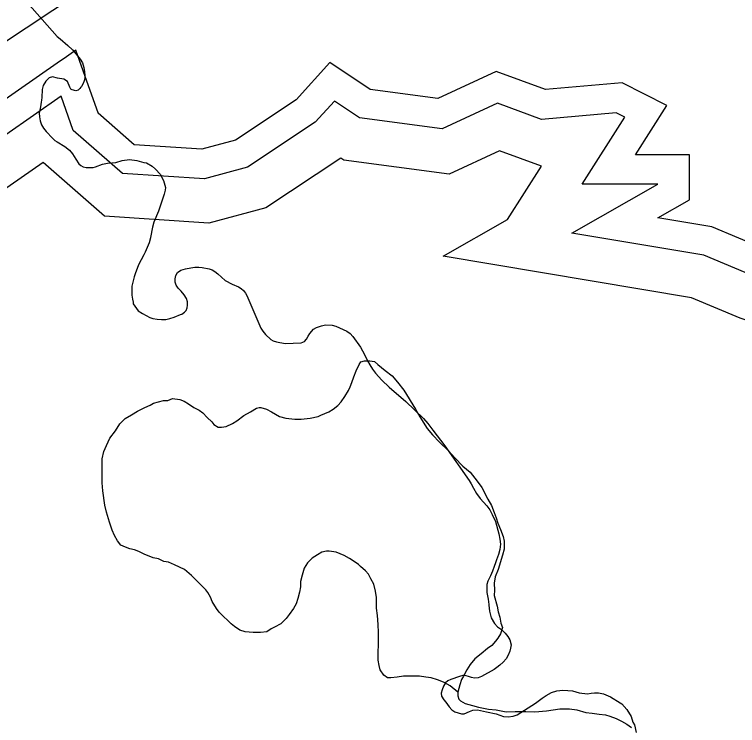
# Model space of a CAD drawing. Extents: x 2001466 to 2224147, y 644118 to 847247.
# Drawn here: x 2058059 to 2059677, y 760230 to 761821 of the extents above; entities that cross this region are included whole.
import ezdxf

# ---------------------------------------------------------------- set-up
doc = ezdxf.new("R2010")
doc.units = 0
for name, color, linetype in [('Exist Boundary Political City Limit New', 7, 'Continuous'), ('Exist Hydrographic Buffer Line', 7, 'Continuous'), ('Exist Hydrographic Lake Shore', 7, 'Continuous'), ('Exist Hydrographic Misc Water Feature', 7, 'Continuous'), ('Exist Road Secondary Type 51 Attributed', 7, 'Continuous'), ('Map Preparation Boundary City Limit Buffer Line', 7, 'Continuous')]:
    doc.layers.add(name, color=color, linetype=linetype)

msp = doc.modelspace()

# ---------------------------------------------------------------- linework, layer by layer
at = {"layer": 'Exist Boundary Political City Limit New'}
for points in [[(2058086.8, 761848.3), (2058154.2, 761771.6), (2058160.9, 761766.5), (2058177.9, 761752), (2058188.4, 761741.8), (2058199.6, 761728.8), (2058205.9, 761721), (2058210.8, 761712.8), (2058214, 761702.5), (2058215.5, 761693.1), (2058216, 761684.9), (2058215.9, 761678.1), (2058214.6, 761672.7), (2058212.1, 761666.6), (2058208.6, 761660.3), (2058207.4, 761658.5), (2058205.2, 761655.3), (2058201.2, 761651.8), (2058195.9, 761650.5), (2058187.6, 761652.4), (2058184.9, 761654), (2058182.2, 761658.7), (2058177.2, 761671.2), (2058169, 761676.3), (2058155.1, 761678.9), (2058143.9, 761681.7), (2058136.4, 761679.8), (2058128.6, 761672.1), (2058122.9, 761662.1), (2058120.4, 761653.2), (2058119.5, 761635.4), (2058119, 761629.2), (2058118.6, 761624.7), (2058117.1, 761614.8), (2058115.2, 761607.1), (2058114.2, 761600.5), (2058114.6, 761592), (2058116.1, 761583.3), (2058119.4, 761574.5), (2058123.9, 761566.6), (2058129.5, 761559.3), (2058143.5, 761544.5), (2058149.2, 761539.4), (2058154.5, 761535.9)], [(2058154.5, 761535.9), (2058171.4, 761525.6), (2058181.9, 761517.8), (2058188.6, 761509.1), (2058196, 761497.3), (2058203, 761486.7), (2058207.1, 761483.2), (2058212.6, 761480.6), (2058219.4, 761479), (2058225.2, 761478.4), (2058234.4, 761478.4), (2058239.8, 761480.1), (2058255.4, 761486.5), (2058266.8, 761488.7), (2058285.1, 761489.6), (2058299.6, 761494.2), (2058316.4, 761496.3), (2058332.4, 761494.4), (2058347.8, 761490.3), (2058353.8, 761489.2), (2058367, 761482), (2058374.5, 761475), (2058384.9, 761463.7), (2058392, 761449.5), (2058396.5, 761434), (2058396.2, 761427.8), (2058393.9, 761419.4), (2058380.9, 761381.2), (2058370.2, 761356.1), (2058367.5, 761345.3), (2058363, 761322.1), (2058362.8, 761321.1), (2058360, 761309.9), (2058351.4, 761289.6), (2058347.8, 761283.2), (2058341.8, 761272.3), (2058336.5, 761260.7), (2058328.8, 761240.6), (2058326.6, 761233.9), (2058321.1, 761213.3), (2058321, 761192.9), (2058322.8, 761183.8), (2058323.9, 761177.4), (2058324.5, 761174), (2058335.6, 761158.2), (2058344.9, 761151.8), (2058361.5, 761143.4), (2058368.4, 761141.1), (2058377.9, 761139.6), (2058387.8, 761138.7), (2058397.1, 761138.9), (2058406, 761140.5), (2058415.9, 761143.8), (2058430.4, 761149.7), (2058433.2, 761150.8), (2058439.5, 761154.7), (2058442.6, 761158.9), (2058444.9, 761164.7), (2058446.1, 761170.7), (2058446, 761178.4), (2058443.5, 761185.7), (2058438.5, 761193.7), (2058431.4, 761202.3), (2058430.1, 761203.6), (2058425.1, 761208.8), (2058420.4, 761215.3), (2058418.4, 761221.9), (2058418, 761229.5), (2058419.4, 761236.8), (2058423.6, 761243.8), (2058430.9, 761248.7), (2058441.5, 761251.9), (2058453.1, 761254.4), (2058462.1, 761255.8), (2058470.9, 761255.9), (2058478.8, 761255.2), (2058494.5, 761251.9), (2058500.8, 761249.5), (2058507, 761245.9), (2058513.9, 761240.6), (2058530.5, 761225.5), (2058545.8, 761217.5), (2058559.9, 761211.7), (2058565.9, 761208.1), (2058571.4, 761203.2), (2058575.6, 761197.6), (2058578.9, 761192), (2058610.2, 761119.1), (2058614.2, 761112.1), (2058620.6, 761104.8), (2058632.1, 761093.9), (2058637.8, 761090.6), (2058645.4, 761088.3), (2058664.2, 761084.7), (2058700.2, 761086.3), (2058707.5, 761089.4), (2058712.1, 761094.4), (2058716.1, 761101), (2058719.4, 761107.4), (2058727.6, 761117)], [(2058727.6, 761117), (2058734.8, 761120.6), (2058745.5, 761124.4), (2058754.6, 761126.6), (2058770.1, 761126), (2058777.8, 761123.6), (2058802.9, 761112.7), (2058810.2, 761106.9), (2058816, 761100.2), (2058832.8, 761076.4), (2058837.9, 761068.2), (2058844.5, 761055.9), (2058849.1, 761046.1), (2058854.1, 761036.8), (2058860.2, 761027.6), (2058867.1, 761018.6), (2058880.8, 761003), (2058897.6, 760986.9), (2058934.6, 760954.7), (2058974, 760917.3), (2058984.2, 760905.5), (2058995.4, 760891), (2059021.6, 760855.7), (2059076.6, 760778.5), (2059081.1, 760770.8), (2059085.9, 760761.4), (2059092.8, 760749.4), (2059100.9, 760737.8), (2059108.2, 760729.7), (2059115.8, 760721.9), (2059122.9, 760712.3), (2059128.2, 760702.5), (2059135.1, 760686.3), (2059142.9, 760658.5), (2059145.2, 760647.1), (2059146.2, 760636), (2059144.9, 760624.1), (2059141.8, 760612.6), (2059137.5, 760600.7), (2059135.1, 760594), (2059132.6, 760585.4), (2059128.9, 760575.1), (2059124.4, 760565.2), (2059117.9, 760553), (2059115.8, 760545.5), (2059115.6, 760527.8), (2059118.6, 760512.3), (2059120.5, 760500.5), (2059120.8, 760499.1), (2059122.1, 760485.9), (2059126, 760471), (2059132.9, 760457.9), (2059140.2, 760451), (2059148.8, 760444.8), (2059157.2, 760436.7), (2059162.9, 760429.2), (2059167.1, 760421.8), (2059170.4, 760410.1), (2059169.2, 760403.3), (2059167.2, 760396.1), (2059163.8, 760387.1), (2059159.1, 760379.3), (2059152.8, 760371.8), (2059145.4, 760365.1), (2059138.1, 760359.5), (2059132.2, 760355.5), (2059103.9, 760339.8), (2059096.5, 760336.9), (2059088.4, 760336), (2059081.4, 760337.2), (2059075, 760339.2), (2059064.4, 760342.5), (2059054.5, 760339.7), (2059035.6, 760332.7), (2059028.6, 760329.6), (2059023.1, 760325.1), (2059018.9, 760317.9), (2059015.8, 760309.6), (2059013.8, 760302.6), (2059014.8, 760295.5), (2059019.9, 760287.2), (2059024, 760281.8), (2059032, 760271.4), (2059037.8, 760265.2), (2059044.4, 760260.2), (2059059, 760255.8), (2059065, 760255.7), (2059077.2, 760261.1), (2059084.4, 760264.1), (2059095.1, 760265.2), (2059115.5, 760260.6), (2059136.8, 760255.9), (2059153.5, 760250.3), (2059164, 760249.5), (2059174.6, 760250.7), (2059183.8, 760254), (2059192, 760258.7), (2059225, 760280.1), (2059240, 760291), (2059249.1, 760297)], [(2059249.1, 760297), (2059260.8, 760303.4), (2059272.9, 760307.3), (2059286.4, 760308.9), (2059297.4, 760308.6), (2059307.6, 760307.3), (2059322.9, 760302.8), (2059341.2, 760300.5), (2059349.2, 760302.3), (2059357.1, 760303.1), (2059366.1, 760303.1), (2059376.9, 760300.5), (2059392.8, 760293.7), (2059414.8, 760280.7), (2059418.1, 760278.7), (2059429.4, 760265.5), (2059439.4, 760250.3), (2059442.9, 760237), (2059446.8, 760231.3), (2059450.1, 760214.5)]]:
    msp.add_lwpolyline(points, dxfattribs=at)
at = {"layer": 'Exist Hydrographic Buffer Line'}
msp.add_line((2058190.1, 761561.8), (2058162.8, 761638.2), dxfattribs=at)
for points in [[(2058162.8, 761638.2), (2057666.8, 761292.5), (2057703.5, 761222.4), (2057697.4, 761076.2), (2057653.3, 760921.8), (2057617.2, 760849.7), (2057617.2, 760827.3), (2057632.6, 760760.6), (2057627.8, 760634.9), (2057726.9, 760387.1), (2057737.9, 760255.3), (2057743.7, 760132.1), (2057703.5, 760046.6), (2057707.3, 759971.7), (2057742.3, 759871.7), (2057746.9, 759807.2), (2057832.7, 759654.5), (2057875.3, 759540.8), (2057835.5, 759469.1), (2057772.5, 759354.5), (2057694.4, 759302.4)], [(2059424.8, 761591.7), (2059405.8, 761601.2), (2059238.7, 761586.4), (2059139.7, 761622.4), (2059016.1, 761565.4), (2058831.2, 761590), (2058775, 761627.5), (2058732, 761580.3), (2058580.4, 761479.2), (2058484, 761453.4), (2058300.1, 761465.7), (2058190.1, 761561.8)], [(2059329.3, 761441.4), (2059424.8, 761591.7)], [(2059238.3, 761481.8), (2059144.2, 761516.1), (2059031.5, 761464), (2058795.6, 761495.5), (2058788.9, 761499.9), (2058621.5, 761388.3), (2058493.7, 761354.2), (2058260.4, 761369.7), (2058122.5, 761490.1)], [(2058122.5, 761490.1), (2057794.2, 761261.3), (2057802.9, 761244.6), (2057795.2, 761060.4), (2057745.4, 760886), (2057717.6, 760830.3), (2057731.5, 760770), (2057726.9, 760652.1), (2057823.8, 760409.9), (2057836.1, 760261.7), (2057843.2, 760112.3), (2057803.1, 760026.9), (2057804.9, 759990.8), (2057839.5, 759891.8), (2057843.5, 759836.2), (2057922.2, 759696.1), (2057983.4, 759532.8), (2057921.7, 759421.5), (2057847.1, 759286), (2057693.5, 759183.5)], [(2059162.5, 761362.6), (2059238.3, 761481.8)], [(2059306.6, 761331.7), (2059498.7, 761441.4)], [(2059498.7, 761441.4), (2059329.3, 761441.4)], [(2059018, 761280), (2059162.5, 761362.6)], [(2059717.6, 761234.1), (2059601.6, 761282.5), (2059306.6, 761331.7)], [(2062196.8, 759931.3), (2062096.2, 759902.5), (2061608.6, 759916.9), (2061605.8, 759926.7), (2061096.9, 759990.3), (2061090.1, 760034.8), (2060746.2, 760195.4), (2060626.6, 760334.9), (2060613.7, 760567.1), (2060609, 760610.1), (2060518.9, 760733.9), (2060522.3, 760783.3), (2060286.5, 760736.1), (2060175.7, 760834.6), (2060116.3, 760839.6), (2059894.3, 760839.6), (2059832.4, 761087.3), (2059835.6, 761091), (2059683.1, 761141.9), (2059574.2, 761187.3), (2059018, 761280)]]:
    msp.add_lwpolyline(points, dxfattribs=at)
at = {"layer": 'Exist Hydrographic Lake Shore'}
for p, q in [((2058169.5, 761722.8), (2058161.8, 761717.5)), ((2058245.8, 761600.9), (2058220.3, 761672.3)), ((2058245.9, 761600.2), (2058245.8, 761600.9))]:
    msp.add_line(p, q, dxfattribs=at)
for points in [[(2058220.3, 761672.3), (2058195.7, 761741.2), (2058169.5, 761722.8)], [(2058161.8, 761717.5), (2057581.8, 761313.2), (2057637.2, 761207.5), (2057632.1, 761086.7), (2057591.9, 760945.7), (2057551.6, 760865.2), (2057551.6, 760819.9), (2057566.7, 760754.4), (2057561.7, 760623.5), (2057662.3, 760371.8), (2057672.4, 760251), (2057677.4, 760145.3), (2057637.2, 760059.7), (2057642.2, 759959), (2057677.4, 759858.3), (2057682.5, 759787.8), (2057773, 759626.7), (2057803.2, 759546.2), (2057778.1, 759500.9), (2057722.7, 759400.2), (2057651.9, 759352.9)], [(2059740.6, 761295.6), (2059619.9, 761346), (2059499.1, 761366.1), (2059569.5, 761406.4), (2059569.5, 761507.1), (2059448.8, 761507.1), (2059519.2, 761617.8), (2059418.6, 761668.2), (2059247.5, 761653), (2059136.8, 761693.3), (2059005.9, 761632.9), (2058855, 761653), (2058764.4, 761713.5), (2058688.9, 761630.4), (2058553, 761539.8), (2058477.6, 761519.6), (2058326.6, 761529.7), (2058245.9, 761600.2)]]:
    msp.add_lwpolyline(points, dxfattribs=at)
at = {"layer": 'Exist Hydrographic Misc Water Feature'}
for points in [[(2058272.4, 760873.1), (2058284.5, 760889.1), (2058294.4, 760905.1), (2058306.3, 760917.1), (2058320.2, 760925.1), (2058334.3, 760933.1), (2058350.1, 760941.3), (2058362.2, 760947.2), (2058370, 760951.2), (2058392.4, 760957.2), (2058402.2, 760957.3), (2058412.3, 760961.5), (2058428.5, 760959.4), (2058438.3, 760955.5), (2058448.4, 760949.5), (2058460.2, 760941.6), (2058472.3, 760935.3), (2058480.3, 760929.6), (2058490.2, 760919.6), (2058500.4, 760909.5), (2058504.5, 760903.6), (2058514.2, 760897.7), (2058522.2, 760897.7), (2058532.2, 760899.4), (2058546.6, 760905.8), (2058556, 760911.6), (2058572, 760923.8), (2058586.6, 760931.8), (2058600.3, 760939.8), (2058606, 760941.8), (2058610.3, 760941.6), (2058622.4, 760937.7), (2058634.1, 760931.8), (2058652, 760921.8), (2058666.3, 760917.7), (2058686.4, 760915.8), (2058700.4, 760915.7), (2058720.3, 760918), (2058738.3, 760921.7), (2058744.2, 760924.1), (2058762.1, 760931.9), (2058772.1, 760938.1), (2058782.4, 760945.9), (2058790, 760954.1), (2058798, 760966.2), (2058806.2, 760980), (2058810.1, 760987.9), (2058814, 760997.9), (2058818.1, 761010.3), (2058823.8, 761024), (2058830, 761038), (2058833.8, 761043.9), (2058841.8, 761046)], [(2058841.8, 761046), (2058853.7, 761046.2), (2058864.2, 761044.2), (2058872, 761038.1), (2058888, 761024.4), (2058903.8, 761012.3), (2058915.9, 760998.3), (2058930.4, 760980.2), (2058956.1, 760938.2), (2058966.3, 760920.4), (2058982.3, 760894.5), (2058994.2, 760880.5), (2059010.2, 760864.3), (2059030.3, 760844.6), (2059044.4, 760828.6), (2059062.3, 760810.5), (2059078.3, 760796.7), (2059094.5, 760776.4), (2059104.5, 760762.8), (2059118.5, 760736.7), (2059126.3, 760722.5), (2059132.6, 760706.6), (2059136.5, 760694.6), (2059140.4, 760682.6), (2059146.8, 760668.7), (2059152.5, 760652.9), (2059154.8, 760642.8), (2059154.8, 760632.7), (2059154.8, 760624.9), (2059151.1, 760610.9), (2059141, 760578.7), (2059134.9, 760562.6), (2059132.6, 760548.8), (2059133, 760532.9), (2059132.6, 760520.7), (2059138.8, 760496.7), (2059141, 760484.6), (2059144.9, 760472.7), (2059147, 760459), (2059151.3, 760449), (2059146.8, 760435), (2059140.8, 760425), (2059135.1, 760418.6), (2059127.1, 760408.8), (2059117.2, 760402.6), (2059102.9, 760390.6), (2059088.9, 760378.9), (2059078.9, 760366.7), (2059071.3, 760354.8), (2059063.5, 760340.6), (2059059.2, 760332.7), (2059055.5, 760320.7), (2059051.2, 760304.7)], [(2059051.2, 760304.7), (2059033.6, 760318.8), (2059019, 760326.6), (2059005.3, 760332.4), (2058991.3, 760336.5), (2058979.4, 760338.4), (2058965.3, 760340.5), (2058947.4, 760340.4), (2058929.2, 760340.3), (2058915.3, 760338.4), (2058901.3, 760336.4), (2058893.3, 760336.4), (2058885.3, 760342.5), (2058877.5, 760354.2), (2058875.3, 760364.2), (2058873, 760376.3), (2058873, 760396.2), (2058873.4, 760408.4), (2058873.2, 760418.1), (2058873.2, 760438.4), (2058872.8, 760456.3), (2058871, 760476), (2058869.1, 760492.2), (2058868.7, 760516.2), (2058866.9, 760530.2), (2058863.2, 760546.2), (2058856.6, 760558.2), (2058850.7, 760568.4), (2058844.7, 760576.2), (2058832.8, 760586.1), (2058828.7, 760590), (2058817, 760598.3), (2058808.6, 760604), (2058796.9, 760610.2), (2058778.7, 760617.8), (2058762.9, 760619.8), (2058757, 760619.9), (2058746.7, 760617.8), (2058736.9, 760612), (2058725, 760604.1), (2058714.7, 760593.9), (2058706.7, 760582.1), (2058702.8, 760566.1), (2058698.7, 760552.1), (2058698.9, 760539.9), (2058696.9, 760528), (2058693, 760514), (2058689.3, 760502), (2058682.9, 760492), (2058673.3, 760478), (2058666.7, 760469.7), (2058659.1, 760461.9), (2058655, 760457.7), (2058640.9, 760449.7), (2058633.1, 760446), (2058623.3, 760439.8), (2058609.3, 760437.9), (2058601.1, 760437.9), (2058593.1, 760437.9), (2058575.1, 760439.8), (2058563, 760443.6), (2058551.1, 760451.5), (2058543.3, 760457.6), (2058535.3, 760465.7), (2058527.1, 760473.4), (2058517, 760483.5), (2058511.1, 760491.7), (2058501.1, 760507.4), (2058497.2, 760517.4), (2058491.2, 760527.6), (2058487.1, 760533.5), (2058472.8, 760547.4), (2058454.9, 760565.6), (2058438.9, 760579.3), (2058417, 760589.5), (2058403, 760595.3), (2058393.2, 760597.2), (2058380.9, 760603.1), (2058369, 760605.3), (2058349.1, 760613.2), (2058336.8, 760619.1), (2058327, 760623.1), (2058317.1, 760625.4), (2058307.1, 760629.3), (2058296.6, 760633.3), (2058289, 760643), (2058282.5, 760655.4), (2058276.9, 760667.2), (2058271, 760685.1), (2058264.8, 760707.1), (2058260.7, 760723.2), (2058256.6, 760755), (2058254.6, 760773.2), (2058254.6, 760791.1), (2058254.8, 760805.2), (2058254.8, 760814.9), (2058254.6, 760827.1), (2058258.5, 760843.2), (2058264.2, 760856.9), (2058272.4, 760873.1)], [(2059051.2, 760304.7), (2059051, 760296.6), (2059053.5, 760288.6), (2059057.2, 760284.8), (2059067.2, 760278.8), (2059083.6, 760274.7), (2059097.3, 760270.6), (2059119.7, 760266.8), (2059137.1, 760264.9), (2059159.5, 760260.7), (2059179.4, 760260.9), (2059203.1, 760261), (2059223.7, 760260.7), (2059249.5, 760262.9), (2059279.4, 760266.9), (2059301.2, 760267.3), (2059317.4, 760265.2), (2059337.7, 760259.3), (2059351.4, 760257.2), (2059367.2, 760255.2), (2059381.3, 760253.5), (2059391.6, 760251.1), (2059405.5, 760245.3), (2059417.2, 760239.5), (2059429.3, 760233.2), (2059439.6, 760225.2)]]:
    msp.add_lwpolyline(points, dxfattribs=at)
at = {"layer": 'Exist Road Secondary Type 51 Attributed'}
msp.add_lwpolyline([(2059492.5, 763980.3), (2059346.3, 763658.2), (2059135.5, 763193.5), (2058924.6, 762720.1), (2058800.7, 762480.1), (2058641.4, 762244.2), (2058531.9, 762112.1), (2058374.2, 761983.3), (2057854.4, 761638.6), (2057315.2, 761283.5), (2056903.2, 761012.9), (2056481.6, 760721.4), (2056269.1, 760562), (2056103.4, 760379.2), (2055984.3, 760240.7), (2055858.8, 760031.4), (2055702.6, 759646.5), (2055506.3, 759175.4), (2055313.2, 758792.1), (2055007.4, 758203.5)], dxfattribs=at)
at = {"layer": 'Map Preparation Boundary City Limit Buffer Line'}
for points in [[(2058086.8, 761848.3), (2058154.2, 761771.6), (2058160.9, 761766.5), (2058177.9, 761752), (2058188.4, 761741.8), (2058199.6, 761728.8), (2058205.9, 761721), (2058210.8, 761712.8), (2058214, 761702.5), (2058215.5, 761693.1), (2058216, 761684.9), (2058215.9, 761678.1), (2058214.6, 761672.7), (2058212.1, 761666.6), (2058208.6, 761660.3), (2058207.4, 761658.5), (2058205.2, 761655.3), (2058201.2, 761651.8), (2058195.9, 761650.5), (2058187.6, 761652.4), (2058184.9, 761654), (2058182.2, 761658.7), (2058177.2, 761671.2), (2058169, 761676.3), (2058155.1, 761678.9), (2058143.9, 761681.7), (2058136.4, 761679.8), (2058128.6, 761672.1), (2058122.9, 761662.1), (2058120.4, 761653.2), (2058119.5, 761635.4), (2058119, 761629.2), (2058118.6, 761624.7), (2058117.1, 761614.8), (2058115.2, 761607.1), (2058114.2, 761600.5), (2058114.6, 761592), (2058116.1, 761583.3), (2058119.4, 761574.5), (2058123.9, 761566.6), (2058129.5, 761559.3), (2058143.5, 761544.5), (2058149.2, 761539.4), (2058154.5, 761535.9)], [(2058154.5, 761535.9), (2058171.4, 761525.6), (2058181.9, 761517.8), (2058188.6, 761509.1), (2058196, 761497.3), (2058203, 761486.7), (2058207.1, 761483.2), (2058212.6, 761480.6), (2058219.4, 761479), (2058225.2, 761478.4), (2058234.4, 761478.4), (2058239.8, 761480.1), (2058255.4, 761486.5), (2058266.8, 761488.7), (2058285.1, 761489.6), (2058299.6, 761494.2), (2058316.4, 761496.3), (2058332.4, 761494.4), (2058347.8, 761490.3), (2058353.8, 761489.2), (2058367, 761482), (2058374.5, 761475), (2058384.9, 761463.7), (2058392, 761449.5), (2058396.5, 761434), (2058396.2, 761427.8), (2058393.9, 761419.4), (2058380.9, 761381.2), (2058370.2, 761356.1), (2058367.5, 761345.3), (2058363, 761322.1), (2058362.8, 761321.1), (2058360, 761309.9), (2058351.4, 761289.6), (2058347.8, 761283.2), (2058341.8, 761272.3), (2058336.5, 761260.7), (2058328.8, 761240.6), (2058326.6, 761233.9), (2058321.1, 761213.3), (2058321, 761192.9), (2058322.8, 761183.8), (2058323.9, 761177.4), (2058324.5, 761174), (2058335.6, 761158.2), (2058344.9, 761151.8), (2058361.5, 761143.4), (2058368.4, 761141.1), (2058377.9, 761139.6), (2058387.8, 761138.7), (2058397.1, 761138.9), (2058406, 761140.5), (2058415.9, 761143.8), (2058430.4, 761149.7), (2058433.2, 761150.8), (2058439.5, 761154.7), (2058442.6, 761158.9), (2058444.9, 761164.7), (2058446.1, 761170.7), (2058446, 761178.4), (2058443.5, 761185.7), (2058438.5, 761193.7), (2058431.4, 761202.3), (2058430.1, 761203.6), (2058425.1, 761208.8), (2058420.4, 761215.3), (2058418.4, 761221.9), (2058418, 761229.5), (2058419.4, 761236.8), (2058423.6, 761243.8), (2058430.9, 761248.7), (2058441.5, 761251.9), (2058453.1, 761254.4), (2058462.1, 761255.8), (2058470.9, 761255.9), (2058478.8, 761255.2), (2058494.5, 761251.9), (2058500.8, 761249.5), (2058507, 761245.9), (2058513.9, 761240.6), (2058530.5, 761225.5), (2058545.8, 761217.5), (2058559.9, 761211.7), (2058565.9, 761208.1), (2058571.4, 761203.2), (2058575.6, 761197.6), (2058578.9, 761192), (2058610.2, 761119.1), (2058614.2, 761112.1), (2058620.6, 761104.8), (2058632.1, 761093.9), (2058637.8, 761090.6), (2058645.4, 761088.3), (2058664.2, 761084.7), (2058700.2, 761086.3), (2058707.5, 761089.4), (2058712.1, 761094.4), (2058716.1, 761101), (2058719.4, 761107.4), (2058727.6, 761117)], [(2058727.6, 761117), (2058734.8, 761120.6), (2058745.5, 761124.4), (2058754.6, 761126.6), (2058770.1, 761126), (2058777.8, 761123.6), (2058802.9, 761112.7), (2058810.2, 761106.9), (2058816, 761100.2), (2058832.8, 761076.4), (2058837.9, 761068.2), (2058844.5, 761055.9), (2058849.1, 761046.1), (2058854.1, 761036.8), (2058860.2, 761027.6), (2058867.1, 761018.6), (2058880.8, 761003), (2058897.6, 760986.9), (2058934.6, 760954.7), (2058974, 760917.3), (2058984.2, 760905.5), (2058995.4, 760891), (2059021.6, 760855.7), (2059076.6, 760778.5), (2059081.1, 760770.8), (2059085.9, 760761.4), (2059092.8, 760749.4), (2059100.9, 760737.8), (2059108.2, 760729.7), (2059115.8, 760721.9), (2059122.9, 760712.3), (2059128.2, 760702.5), (2059135.1, 760686.3), (2059142.9, 760658.5), (2059145.2, 760647.1), (2059146.2, 760636), (2059144.9, 760624.1), (2059141.8, 760612.6), (2059137.5, 760600.7), (2059135.1, 760594), (2059132.6, 760585.4), (2059128.9, 760575.1), (2059124.4, 760565.2), (2059117.9, 760553), (2059115.8, 760545.5), (2059115.6, 760527.8), (2059118.6, 760512.3), (2059120.5, 760500.5), (2059120.8, 760499.1), (2059122.1, 760485.9), (2059126, 760471), (2059132.9, 760457.9), (2059140.2, 760451), (2059148.8, 760444.8), (2059157.2, 760436.7), (2059162.9, 760429.2), (2059167.1, 760421.8), (2059170.4, 760410.1), (2059169.2, 760403.3), (2059167.2, 760396.1), (2059163.8, 760387.1), (2059159.1, 760379.3), (2059152.8, 760371.8), (2059145.4, 760365.1), (2059138.1, 760359.5), (2059132.2, 760355.5), (2059103.9, 760339.8), (2059096.5, 760336.9), (2059088.4, 760336), (2059081.4, 760337.2), (2059075, 760339.2), (2059064.4, 760342.5), (2059054.5, 760339.7), (2059035.6, 760332.7), (2059028.6, 760329.6), (2059023.1, 760325.1), (2059018.9, 760317.9), (2059015.8, 760309.6), (2059013.8, 760302.6), (2059014.8, 760295.5), (2059019.9, 760287.2), (2059024, 760281.8), (2059032, 760271.4), (2059037.8, 760265.2), (2059044.4, 760260.2), (2059059, 760255.8), (2059065, 760255.7), (2059077.2, 760261.1), (2059084.4, 760264.1), (2059095.1, 760265.2), (2059115.5, 760260.6), (2059136.8, 760255.9), (2059153.5, 760250.3), (2059164, 760249.5), (2059174.6, 760250.7), (2059183.8, 760254), (2059192, 760258.7), (2059225, 760280.1), (2059240, 760291), (2059249.1, 760297)], [(2059249.1, 760297), (2059260.8, 760303.4), (2059272.9, 760307.3), (2059286.4, 760308.9), (2059297.4, 760308.6), (2059307.6, 760307.3), (2059322.9, 760302.8), (2059341.2, 760300.5), (2059349.2, 760302.3), (2059357.1, 760303.1), (2059366.1, 760303.1), (2059376.9, 760300.5), (2059392.8, 760293.7), (2059414.8, 760280.7), (2059418.1, 760278.7), (2059429.4, 760265.5), (2059439.4, 760250.3), (2059442.9, 760237), (2059446.8, 760231.3), (2059450.1, 760214.5)]]:
    msp.add_lwpolyline(points, dxfattribs=at)

doc.saveas('drawing.dxf')
